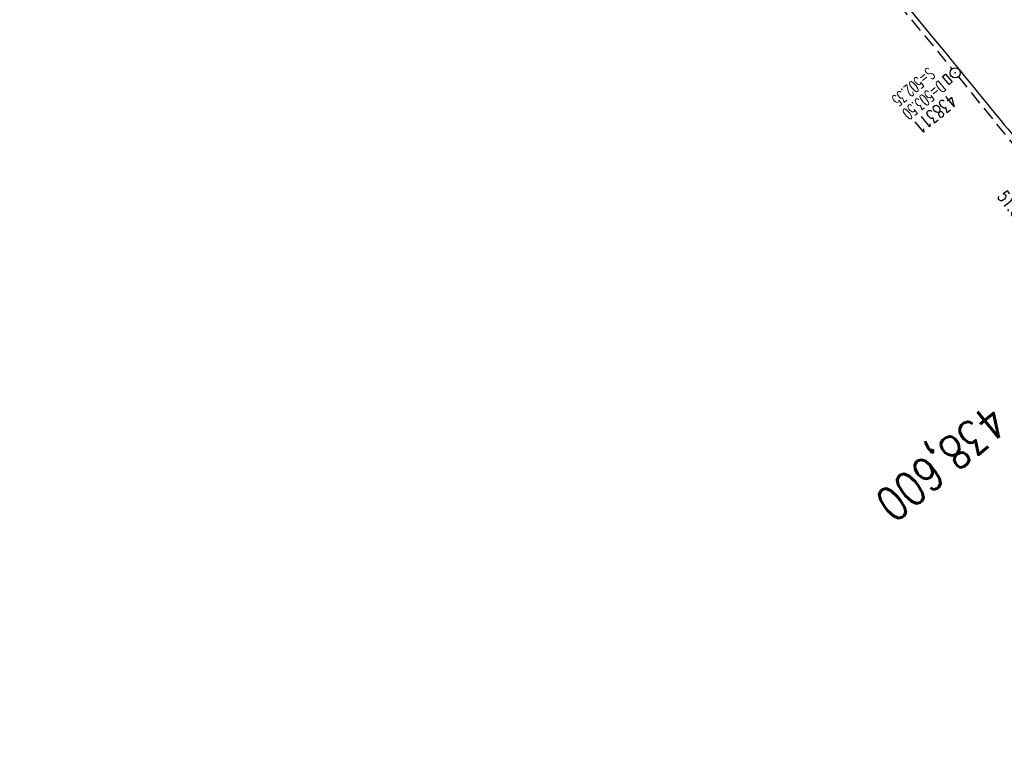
# Model space of a CAD drawing. Extents: x 459406 to 461721, y 413308 to 423218.
# Tile 268 of 276: x 459757 to 459903, y 422463 to 422572. Entities that reach past the tile are written whole.
import ezdxf

# ---------------------------------------------------------------- set-up
doc = ezdxf.new("R2010")
doc.units = 0
doc.header["$LTSCALE"] = 2
doc.header["$MEASUREMENT"] = 0
for name, pattern in [('AUSGEZOGEN', [0]), ('GESTRICH-X2', [1.5, 1, -0.5]), ('GESTRICHELT', [0.75, 0.5, -0.25]), ('STRICHPT-X3', [3, 1.5, -0.75, 0, -0.75])]:
    doc.linetypes.add(name, pattern=pattern)
doc.layers.get('0').update_dxf_attribs({"linetype": 'AUSGEZOGEN'})
for name, color, linetype in [('ACHSE', 1, 'STRICHPT-X3'), ('FBR', 8, 'CONTINUOUS'), ('HEKTOM', 1, 'GESTRICHELT'), ('KANAL', 7, 'GESTRICH-X2'), ('SCHACHTNR', 6, 'CONTINUOUS'), ('SCHSYMBOL', 7, 'AUSGEZOGEN'), ('TEXTU', 4, 'CONTINUOUS')]:
    doc.layers.add(name, color=color, linetype=linetype)
doc.styles.add('ROMANS', font='romans.shx', dxfattribs={"width": 0.8})

# ---------------------------------------------------------------- blocks, each defined once
blk = doc.blocks.new('GST')
at = {"color": 0}
blk.add_circle((0, 0), 0.75, dxfattribs=at)
blk.add_point((0, 0), dxfattribs=at)
blk = doc.blocks.new('17')
blk.add_lwpolyline([(-0.76, -1.22), (0.75, -1.22), (0.75, -1.8), (-0.76, -1.8)], close=True)
blk.add_blockref('GST', (0, 0))

msp = doc.modelspace()

# ---------------------------------------------------------------- linework, layer by layer
at = {"layer": 'ACHSE', "flags": 128}
msp.add_lwpolyline([(459426.66, 423071.8), (459434.7, 423063.96, 0.000009), (459443.64, 423055.23, -0.000014), (459452.58, 423046.49), (459470.47, 423029.03), (459488.36, 423011.57, 0.000028), (459497.3, 423002.83, -0.000019), (459506.25, 422994.1, -0.00001), (459515.19, 422985.37, 0.00001), (459524.14, 422976.64, 0.000005), (459533.08, 422967.9, -0.000014), (459542.03, 422959.17), (459559.91, 422941.71), (459577.8, 422924.24, 0.000014), (459586.74, 422915.51, -0.000007), (459595.69, 422906.78, -0.000007), (459604.63, 422898.05, 0.000014), (459613.58, 422889.31), (459631.47, 422871.85), (459649.35, 422854.38), (459667.24, 422836.92), (459685.13, 422819.45, 0.000014), (459694.07, 422810.72, -0.000007), (459703.02, 422801.99), (459720.91, 422784.53, 0.000016), (459724.89, 422780.63, -0.000005), (459728.88, 422776.74, -0.000854), (459731.57, 422774.11, -0.000319), (459738.76, 422767.03, -0.002071), (459745.75, 422760.08, -0.001348), (459756.42, 422749.33, -0.001735), (459764.66, 422740.93, -0.001541), (459773.86, 422731.42, -0.001535), (459782.49, 422722.39, -0.001533), (459791.08, 422713.29, -0.001538), (459799.62, 422704.14, -0.001542), (459808.08, 422694.96, -0.001544), (459816.48, 422685.73, -0.001539), (459824.84, 422676.42, -0.001534), (459833.15, 422667.06, -0.001539), (459841.38, 422657.67, -0.001538), (459850.2, 422647.48, -0.001798), (459857.69, 422638.72, -0.001274), (459867.54, 422627.04, -0.002004), (459873.76, 422619.57, -0.000175), (459878.95, 422613.28, -0.000644), (459880.36, 422611.57, -0.000005), (459885, 422605.91, 0.000011), (459889.63, 422600.26), (459905.49, 422580.93, -0.000007), (459913.42, 422571.26, 0.000013), (459921.34, 422561.6), (459937.2, 422542.27), (459953.05, 422522.94, -0.000013), (459960.98, 422513.28, 0.000013), (459968.91, 422503.61), (459984.76, 422484.28), (460000.62, 422464.95), (460016.47, 422445.62, -0.000013), (460024.4, 422435.96, 0.000013), (460032.33, 422426.29), (460048.18, 422406.97), (460064.04, 422387.64), (460079.89, 422368.31, -0.000013), (460087.82, 422358.64, 0.000013), (460095.75, 422348.98), (460111.6, 422329.65), (460127.46, 422310.32, -0.000007), (460128.88, 422308.58, -0.000001), (460143.31, 422290.99, -0.000002), (460151.24, 422281.32, 0.000015), (460159.17, 422271.66), (460175.02, 422252.33), (460190.88, 422233, -0.000013), (460198.81, 422223.34, 0.000013), (460206.73, 422213.67), (460222.59, 422194.34), (460238.44, 422175.01), (460254.3, 422155.68, -0.000013), (460262.23, 422146.02, 0.000006), (460270.15, 422136.35, 0.000006), (460286.01, 422117.03, -0.000004), (460301.86, 422097.7, -0.000002), (460317.72, 422078.37, 0.000003), (460333.57, 422059.04, 0.000003), (460349.43, 422039.71, -0.000003), (460365.28, 422020.38, -0.000003), (460381.14, 422001.05, 0.000002), (460396.99, 421981.72, 0.000004), (460412.85, 421962.39, -0.000004), (460428.7, 421943.06, -0.00001), (460444.56, 421923.73, 0.000007), (460460.41, 421904.4, 0.000007), (460476.27, 421885.08, -0.000009), (460492.12, 421865.75, -0.000004), (460500.05, 421856.08, 0.000013), (460507.98, 421846.42), (460523.83, 421827.09), (460539.69, 421807.76, -0.000013), (460547.61, 421798.09, 0.000013), (460555.54, 421788.43), (460571.4, 421769.1), (460587.25, 421749.77, -0.000006), (460593.29, 421742.41, -0.000005), (460600.58, 421733.52, -0.000221), (460600.79, 421733.26, -0.00002), (460603.1, 421730.44, -0.001396), (460609.31, 421722.81, -0.000905), (460618.83, 421711.01, -0.001598), (460625.68, 421702.42, -0.001252), (460634.36, 421691.41, -0.001248), (460642.05, 421681.57, -0.001247), (460649.7, 421671.67, -0.001249), (460657.3, 421661.73, -0.001252), (460664.84, 421651.78, -0.001254), (460672.33, 421641.77, -0.001254), (460679.77, 421631.73, -0.001248), (460687.16, 421621.65, -0.001247), (460694.51, 421611.53, -0.001248), (460701.8, 421601.38, -0.001248), (460709.04, 421591.19, -0.001255), (460716.23, 421580.97, -0.001255), (460723.37, 421570.71, -0.001253), (460730.46, 421560.4, -0.001254), (460737.49, 421550.08, -0.001245), (460744.47, 421539.73, -0.001241), (460751.41, 421529.31, -0.001249), (460758.31, 421518.84, -0.001258), (460765.12, 421508.4, -0.001258), (460771.86, 421497.94, -0.001248), (460778.61, 421487.36, -0.001243), (460785.3, 421476.76, -0.00125), (460791.9, 421466.18, -0.001256), (460798.46, 421455.55, -0.001254), (460804.97, 421444.87, -0.00125), (460811.43, 421434.16, -0.001251), (460817.84, 421423.43, -0.001246), (460824.18, 421412.67, -0.001245), (460830.48, 421401.87, -0.001251), (460836.73, 421391.03, -0.001252), (460842.91, 421380.18, -0.001256), (460849.04, 421369.28, -0.001256), (460855.12, 421358.36, -0.001246), (460861.13, 421347.43, -0.001241), (460867.11, 421336.42, -0.001247), (460873.04, 421325.39, -0.001253), (460878.89, 421314.37, -0.001261), (460884.68, 421303.32, -0.001257), (460890.44, 421292.2, -0.001248), (460896.13, 421281.06, -0.00125), (460901.76, 421269.91, -0.001246), (460907.35, 421258.72, -0.001246), (460912.87, 421247.52, -0.001249), (460918.33, 421236.28, -0.001248), (460923.75, 421225.01, -0.001253), (460929.1, 421213.72, -0.001251), (460934.41, 421202.39, -0.001254), (460939.65, 421191.04, -0.001255), (460944.83, 421179.67, -0.001251), (460949.96, 421168.27, -0.001252), (460955.03, 421156.85, -0.001247), (460960.05, 421145.4, -0.001247), (460965, 421133.92, -0.001248), (460969.9, 421122.43, -0.001246), (460974.75, 421110.9, -0.001255), (460979.54, 421099.33, -0.00126), (460984.26, 421087.78, -0.001252), (460988.91, 421076.22, -0.001243), (460993.53, 421064.56, -0.001243), (460998.11, 421052.87, -0.001254), (461002.58, 421041.26, -0.001259), (461007, 421029.6, -0.001252), (461011.39, 421017.86, -0.001245), (461015.72, 421006.11, -0.001249), (461019.97, 420994.38, -0.00125), (461024.17, 420982.61, -0.001249), (461028.31, 420970.81, -0.00125), (461032.39, 420959.01, -0.001248), (461036.42, 420947.16, -0.001254), (461040.39, 420935.29, -0.001259), (461044.29, 420923.43, -0.001252), (461048.13, 420911.58, -0.001245), (461051.92, 420899.63, -0.001244), (461055.66, 420887.66, -0.001252), (461059.32, 420875.75, -0.001256), (461062.91, 420863.81, -0.001249), (461066.47, 420851.79, -0.001248), (461069.97, 420839.76, -0.001254), (461073.39, 420827.77, -0.001253), (461076.75, 420815.75, -0.001249), (461080.06, 420803.67, -0.001247), (461083.31, 420791.58, -0.001252), (461086.49, 420779.52, -0.001251), (461089.61, 420767.44, -0.001245), (461092.68, 420755.29, -0.001248), (461095.69, 420743.15, -0.001251), (461098.63, 420731.01, -0.001257), (461101.69, 420718.09, -0.001425), (461104.33, 420706.67, -0.001081), (461107.66, 420691.93, -0.001652), (461109.79, 420682.28, -0.000251), (461111.91, 420672.48, -0.000696), (461112.67, 420668.95, -0.000002), (461114.48, 420660.43, -0.000008), (461115.03, 420657.83), (461120.24, 420633.38), (461125.45, 420608.93), (461130.65, 420584.48), (461135.85, 420560.02, -0.000004), (461138.46, 420547.8, 0.000004), (461141.06, 420535.57), (461146.27, 420511.12), (461151.47, 420486.67), (461161.88, 420437.76)], format="xyb", dxfattribs=at)
at = {"layer": 'FBR', "flags": 128}
for points in [[(460260.68, 422144.75, 0.000006), (460268.61, 422135.09, 0.000006), (460284.46, 422115.76, -0.000004), (460300.32, 422096.43, -0.000002), (460316.17, 422077.1, 0.000003), (460332.03, 422057.77, 0.000003), (460347.88, 422038.44, -0.000003), (460363.74, 422019.11, -0.000003), (460379.59, 421999.78, 0.000002), (460395.45, 421980.45, 0.000004), (460411.3, 421961.12, -0.000004), (460427.16, 421941.79, -0.000003)], [(460156.65, 422301.93, -0.000002), (460164.58, 422292.26, 0.000015)], [(460141.77, 422289.72, -0.000002), (460149.69, 422280.06, 0.000015)], [(459803.66, 422725.1, -0.001538), (459812.27, 422715.87, -0.001542), (459820.8, 422706.61, -0.001544), (459829.27, 422697.3, -0.001539), (459837.71, 422687.91, -0.001534), (459846.09, 422678.47, -0.001539), (459854.39, 422669, -0.001538), (459863.28, 422658.73, -0.001798), (459870.84, 422649.88, -0.001274), (459880.76, 422638.13, -0.002004), (459887.06, 422630.55, -0.000175), (459892.26, 422624.25, -0.000644), (459893.7, 422622.51, -0.000005), (459898.33, 422616.85, 0.000011), (459902.97, 422611.2), (459918.83, 422591.87, -0.000007), (459926.75, 422582.2, 0.000013), (459934.68, 422572.54)], [(459781.04, 422721.01, -0.001533), (459789.62, 422711.93, -0.001538), (459798.15, 422702.78, -0.001542), (459806.6, 422693.61, -0.001544), (459814.99, 422684.39, -0.001539), (459823.35, 422675.08, -0.001534), (459831.65, 422665.73, -0.001539), (459839.87, 422656.36, -0.001538), (459848.69, 422646.18, -0.001798), (459856.16, 422637.43, -0.001274), (459866.01, 422625.75, -0.002004), (459872.22, 422618.3, -0.000175), (459877.41, 422612.01, -0.000644), (459878.81, 422610.3, -0.000005), (459883.45, 422604.64, 0.000011), (459888.09, 422598.99), (459903.94, 422579.66, -0.000007), (459911.87, 422570, 0.000013), (459919.8, 422560.33)], [(459966.39, 422533.88, -0.000013), (459974.32, 422524.22, 0.000013), (459982.25, 422514.55)], [(459951.51, 422521.67, -0.000013), (459959.44, 422512.01, 0.000013), (459967.36, 422502.34)]]:
    msp.add_lwpolyline(points, format="xyb", dxfattribs=at)
at = {"layer": 'FBR'}
for points in [[(460129.98, 422280.05, -0.000002), (460137.9, 422270.38, 0.000015)], [(459761.43, 422719.46, -0.001535), (459769.99, 422710.51, -0.001533), (459778.5, 422701.49, -0.001538), (459786.97, 422692.41, -0.001542), (459795.35, 422683.31, -0.001544), (459803.68, 422674.16, -0.001539), (459811.98, 422664.93, -0.001534), (459820.22, 422655.64, -0.001539), (459828.37, 422646.34, -0.001538), (459837.13, 422636.23, -0.001798), (459844.53, 422627.56, -0.001274), (459854.33, 422615.95, -0.002004), (459860.46, 422608.59, -0.000175), (459865.64, 422602.3, -0.000644), (459867.02, 422600.63, -0.000005), (459871.66, 422594.97, 0.000011), (459876.3, 422589.32), (459892.15, 422569.99, -0.000007), (459900.08, 422560.32, 0.000013), (459908.01, 422550.66)], [(459939.72, 422512, -0.000013), (459947.64, 422502.34, 0.000013), (459955.57, 422492.67)]]:
    msp.add_lwpolyline(points, format="xyb", dxfattribs=at)
at = {"layer": 'KANAL'}
for p, q in [((459864.5, 422602.28), (459895.31, 422564.94)), ((459896.25, 422563.78), (459927.16, 422525.66))]:
    msp.add_line(p, q, dxfattribs=at)

# ---------------------------------------------------------------- block references
at = {"layer": 'SCHSYMBOL', "rotation": 309.3605}
msp.add_blockref('17', (459895.79, 422564.37), dxfattribs=at)

# ---------------------------------------------------------------- texts
at = {"layer": 'HEKTOM', "style": 'ROMANS', "width": 0.8}
msp.add_text('438,600', height=5, rotation=219.3605, dxfattribs=at).set_placement((459900.81, 422515.66))
at = {"layer": 'SCHACHTNR', "style": 'ROMANS'}
for s, height, width, p in [('S=502.35', 1.8, 0.6, (459891.81, 422565.25)), ('D=503.50', 1.8, 0.6, (459893.41, 422563.31)), ('438311', 2, 0.7, (459895, 422561.37))]:
    msp.add_text(s, height=height, rotation=219.3605, dxfattribs=dict(at, width=width)).set_placement(p)
at = {"layer": 'TEXTU', "style": 'ROMANS', "width": 0.75}
msp.add_text('51.6', height=1.8, rotation=309.0081, dxfattribs=at).set_placement((459901.92, 422546.01))

doc.saveas('drawing.dxf')
